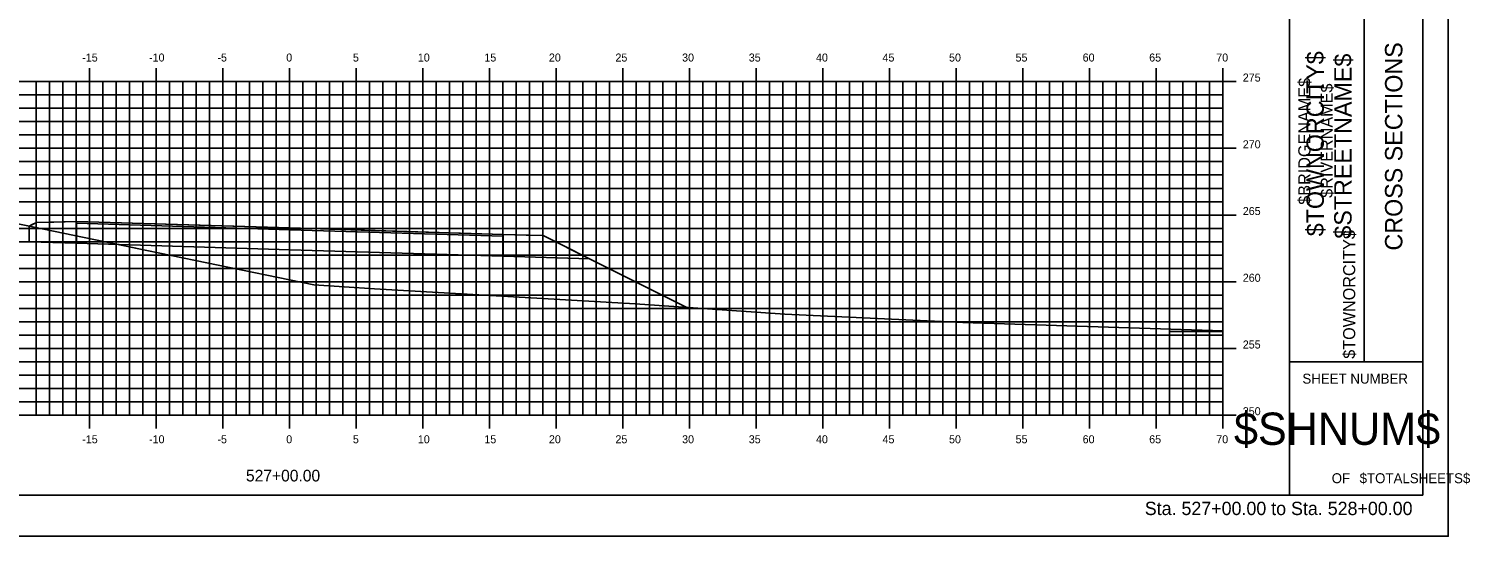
# Model space of a CAD drawing. Extents: x 1168600 to 1177589, y 610178 to 611246.
# Drawn here: x 1176150.8 to 1176258.9, y 610268.7 to 610306.7 of the extents above; entities that cross this region are included whole.
import ezdxf

# ---------------------------------------------------------------- set-up
doc = ezdxf.new("R2010")
doc.units = 0
for name, color, linetype in [('_Construction', 7, 'Continuous'), ('_Station Equation', 7, 'Continuous'), ('D_Bridge_Centerline', 7, 'Continuous'), ('D_Roadway_Edge_TW', 7, 'Continuous'), ('D_Roadway_SubGrade', 7, 'Continuous'), ('D_Text_Standard', 7, 'Continuous'), ('DIMENSIONS', 7, 'Continuous'), ('H_V ANNOTATION', 7, 'Continuous'), ('MAJOR', 7, 'Continuous'), ('MATCH LINES', 7, 'Continuous'), ('MINOR', 7, 'Continuous')]:
    doc.layers.add(name, color=color, linetype=linetype)

msp = doc.modelspace()

# ---------------------------------------------------------------- linework, layer by layer
at = {"layer": '_Construction'}
for p, q in [((1176245.39, 610271.8), (1176245.39, 610376.8)), ((1176255.39, 610271.8), (1176255.39, 610376.8)), ((1176250.98, 610281.8), (1176250.98, 610316.8)), ((1176245.39, 610281.8), (1176255.39, 610281.8)), ((1176095.39, 610271.8), (1176255.39, 610271.8))]:
    msp.add_line(p, q, dxfattribs=at)
msp.add_lwpolyline([(1176087.29, 610268.74), (1176257.29, 610268.74), (1176257.29, 610378.74), (1176087.29, 610378.74)], close=True, dxfattribs=at)
at = {"layer": '_Station Equation'}
msp.add_lwpolyline([(1176149.66, 610292.22), (1176158.74, 610290.34), (1176158.84, 610290.32), (1176172.21, 610287.58), (1176176.76, 610287.26), (1176196.3, 610286.14), (1176207.53, 610285.38), (1176220.89, 610284.74), (1176240.38, 610284.13)], dxfattribs=at)
at = {"layer": 'D_Bridge_Centerline'}
msp.add_lwpolyline([(1176236.42, 610284.08), (1176240.38, 610284.07)], dxfattribs=at)
at = {"layer": 'D_Roadway_Edge_TW'}
msp.add_lwpolyline([(1176154.42, 610292.18), (1176154.42, 610292.31), (1176170.42, 610291.83), (1176186.42, 610291.35), (1176186.42, 610291.22), (1176170.42, 610291.7)], close=True, dxfattribs=at)
at = {"layer": 'D_Roadway_SubGrade'}
for points in [[(1176154.42, 610292.31), (1176151.42, 610292.25), (1176150.86, 610291.97), (1176150.86, 610290.79), (1176154.42, 610290.68)], [(1176154.42, 610290.68), (1176154.42, 610292.18), (1176170.42, 610291.7), (1176186.42, 610291.22), (1176186.42, 610289.72), (1176170.42, 610290.2)], [(1176186.42, 610291.35), (1176189.42, 610291.26), (1176192.88, 610289.53), (1176186.42, 610289.72)]]:
    msp.add_lwpolyline(points, close=True, dxfattribs=at)
at = {"layer": 'D_Text_Standard'}
msp.add_lwpolyline([(1176150.86, 610291.97), (1176150.86, 610291.97), (1176151.04, 610292.06), (1176151.42, 610292.25), (1176152.71, 610292.27), (1176154.42, 610292.31), (1176163.58, 610292.03), (1176170.42, 610291.83), (1176177.29, 610291.62), (1176186.42, 610291.35), (1176188.14, 610291.3), (1176189.42, 610291.26), (1176190.9, 610290.52), (1176192.88, 610289.53), (1176197.24, 610287.35), (1176200.18, 610285.88)], dxfattribs=at)
at = {"layer": 'DIMENSIONS'}
msp.add_lwpolyline([(1176154.42, 610292.18), (1176154.42, 610292.18), (1176170.42, 610291.7), (1176186.42, 610291.22), (1176186.42, 610291.22), (1176170.42, 610291.7)], close=True, dxfattribs=at)
for points in [[(1176154.42, 610292.18), (1176154.42, 610292.18)], [(1176154.42, 610292.18), (1176154.42, 610292.18)], [(1176186.42, 610291.22), (1176186.42, 610291.22)], [(1176186.42, 610291.22), (1176186.42, 610291.22)]]:
    msp.add_lwpolyline(points, dxfattribs=at)
at = {"layer": 'MAJOR'}
for p, q in [((1176155.38, 610303.8), (1176155.38, 610302.8)), ((1176160.38, 610303.8), (1176160.38, 610302.8)), ((1176165.38, 610303.8), (1176165.38, 610302.8)), ((1176170.38, 610303.8), (1176170.38, 610302.8)), ((1176175.38, 610303.8), (1176175.38, 610302.8)), ((1176180.38, 610303.8), (1176180.38, 610302.8)), ((1176185.38, 610303.8), (1176185.38, 610302.8)), ((1176190.38, 610303.8), (1176190.38, 610302.8)), ((1176195.38, 610303.8), (1176195.38, 610302.8)), ((1176200.38, 610303.8), (1176200.38, 610302.8)), ((1176205.38, 610303.8), (1176205.38, 610302.8)), ((1176210.38, 610303.8), (1176210.38, 610302.8)), ((1176215.38, 610303.8), (1176215.38, 610302.8)), ((1176220.38, 610303.8), (1176220.38, 610302.8)), ((1176225.38, 610303.8), (1176225.38, 610302.8)), ((1176230.38, 610303.8), (1176230.38, 610302.8)), ((1176235.38, 610303.8), (1176235.38, 610302.8)), ((1176240.38, 610303.8), (1176240.38, 610302.8)), ((1176100.38, 610302.8), (1176240.38, 610302.8)), ((1176100.38, 610302.8), (1176240.38, 610302.8)), ((1176155.38, 610277.8), (1176155.38, 610302.8)), ((1176160.38, 610277.8), (1176160.38, 610302.8)), ((1176165.38, 610277.8), (1176165.38, 610302.8)), ((1176170.38, 610277.8), (1176170.38, 610302.8)), ((1176175.38, 610277.8), (1176175.38, 610302.8)), ((1176180.38, 610277.8), (1176180.38, 610302.8)), ((1176185.38, 610277.8), (1176185.38, 610302.8)), ((1176190.38, 610277.8), (1176190.38, 610302.8)), ((1176195.38, 610277.8), (1176195.38, 610302.8)), ((1176200.38, 610277.8), (1176200.38, 610302.8)), ((1176205.38, 610277.8), (1176205.38, 610302.8)), ((1176210.38, 610277.8), (1176210.38, 610302.8)), ((1176215.38, 610277.8), (1176215.38, 610302.8)), ((1176220.38, 610277.8), (1176220.38, 610302.8)), ((1176225.38, 610277.8), (1176225.38, 610302.8)), ((1176230.38, 610277.8), (1176230.38, 610302.8)), ((1176235.38, 610277.8), (1176235.38, 610302.8)), ((1176241.39, 610302.8), (1176239.38, 610302.8)), ((1176240.38, 610277.8), (1176240.38, 610302.8)), ((1176240.38, 610277.8), (1176240.38, 610302.8)), ((1176100.38, 610297.8), (1176240.38, 610297.8)), ((1176241.39, 610297.8), (1176239.38, 610297.8)), ((1176100.38, 610292.8), (1176240.38, 610292.8)), ((1176241.39, 610292.8), (1176239.38, 610292.8)), ((1176100.38, 610287.8), (1176240.38, 610287.8)), ((1176241.39, 610287.8), (1176239.38, 610287.8)), ((1176100.38, 610282.8), (1176240.38, 610282.8)), ((1176241.39, 610282.8), (1176239.38, 610282.8)), ((1176100.38, 610277.8), (1176240.38, 610277.8)), ((1176100.38, 610277.8), (1176240.38, 610277.8)), ((1176155.38, 610276.8), (1176155.38, 610277.8)), ((1176160.38, 610276.8), (1176160.38, 610277.8)), ((1176165.38, 610276.8), (1176165.38, 610277.8)), ((1176170.38, 610276.8), (1176170.38, 610277.8)), ((1176175.38, 610276.8), (1176175.38, 610277.8)), ((1176180.38, 610276.8), (1176180.38, 610277.8)), ((1176185.38, 610276.8), (1176185.38, 610277.8)), ((1176190.38, 610276.8), (1176190.38, 610277.8)), ((1176195.38, 610276.8), (1176195.38, 610277.8)), ((1176200.38, 610276.8), (1176200.38, 610277.8)), ((1176205.38, 610276.8), (1176205.38, 610277.8)), ((1176210.38, 610276.8), (1176210.38, 610277.8)), ((1176215.38, 610276.8), (1176215.38, 610277.8)), ((1176220.38, 610276.8), (1176220.38, 610277.8)), ((1176225.38, 610276.8), (1176225.38, 610277.8)), ((1176230.38, 610276.8), (1176230.38, 610277.8)), ((1176235.38, 610276.8), (1176235.38, 610277.8)), ((1176241.39, 610277.8), (1176239.38, 610277.8)), ((1176240.38, 610276.8), (1176240.38, 610277.8))]:
    msp.add_line(p, q, dxfattribs=at)
at = {"layer": 'MATCH LINES'}
for points in [[(1176154.42, 610292.31), (1176154.42, 610292.18)], [(1176186.42, 610291.35), (1176186.42, 610291.22)]]:
    msp.add_lwpolyline(points, dxfattribs=at)
at = {"layer": 'MINOR'}
for p, q in [((1176151.38, 610277.8), (1176151.38, 610302.8)), ((1176152.38, 610277.8), (1176152.38, 610302.8)), ((1176153.38, 610277.8), (1176153.38, 610302.8)), ((1176154.38, 610277.8), (1176154.38, 610302.8)), ((1176156.38, 610277.8), (1176156.38, 610302.8)), ((1176157.38, 610277.8), (1176157.38, 610302.8)), ((1176158.38, 610277.8), (1176158.38, 610302.8)), ((1176159.38, 610277.8), (1176159.38, 610302.8)), ((1176161.38, 610277.8), (1176161.38, 610302.8)), ((1176162.38, 610277.8), (1176162.38, 610302.8)), ((1176163.38, 610277.8), (1176163.38, 610302.8)), ((1176164.38, 610277.8), (1176164.38, 610302.8)), ((1176166.38, 610277.8), (1176166.38, 610302.8)), ((1176167.38, 610277.8), (1176167.38, 610302.8)), ((1176168.38, 610277.8), (1176168.38, 610302.8)), ((1176169.38, 610277.8), (1176169.38, 610302.8)), ((1176171.38, 610277.8), (1176171.38, 610302.8)), ((1176172.38, 610277.8), (1176172.38, 610302.8)), ((1176173.38, 610277.8), (1176173.38, 610302.8)), ((1176174.38, 610277.8), (1176174.38, 610302.8)), ((1176176.38, 610277.8), (1176176.38, 610302.8)), ((1176177.38, 610277.8), (1176177.38, 610302.8)), ((1176178.38, 610277.8), (1176178.38, 610302.8)), ((1176179.38, 610277.8), (1176179.38, 610302.8)), ((1176181.38, 610277.8), (1176181.38, 610302.8)), ((1176182.38, 610277.8), (1176182.38, 610302.8)), ((1176183.38, 610277.8), (1176183.38, 610302.8)), ((1176184.38, 610277.8), (1176184.38, 610302.8)), ((1176186.38, 610277.8), (1176186.38, 610302.8)), ((1176187.38, 610277.8), (1176187.38, 610302.8)), ((1176188.38, 610277.8), (1176188.38, 610302.8)), ((1176189.38, 610277.8), (1176189.38, 610302.8)), ((1176191.38, 610277.8), (1176191.38, 610302.8)), ((1176192.38, 610277.8), (1176192.38, 610302.8)), ((1176193.38, 610277.8), (1176193.38, 610302.8)), ((1176194.38, 610277.8), (1176194.38, 610302.8)), ((1176196.38, 610277.8), (1176196.38, 610302.8)), ((1176197.38, 610277.8), (1176197.38, 610302.8)), ((1176198.38, 610277.8), (1176198.38, 610302.8)), ((1176199.38, 610277.8), (1176199.38, 610302.8)), ((1176201.38, 610277.8), (1176201.38, 610302.8)), ((1176202.38, 610277.8), (1176202.38, 610302.8)), ((1176203.38, 610277.8), (1176203.38, 610302.8)), ((1176204.38, 610277.8), (1176204.38, 610302.8)), ((1176206.38, 610277.8), (1176206.38, 610302.8)), ((1176207.38, 610277.8), (1176207.38, 610302.8)), ((1176208.38, 610277.8), (1176208.38, 610302.8)), ((1176209.38, 610277.8), (1176209.38, 610302.8)), ((1176211.38, 610277.8), (1176211.38, 610302.8)), ((1176212.38, 610277.8), (1176212.38, 610302.8)), ((1176213.38, 610277.8), (1176213.38, 610302.8)), ((1176214.38, 610277.8), (1176214.38, 610302.8)), ((1176216.38, 610277.8), (1176216.38, 610302.8)), ((1176217.38, 610277.8), (1176217.38, 610302.8)), ((1176218.38, 610277.8), (1176218.38, 610302.8)), ((1176219.38, 610277.8), (1176219.38, 610302.8)), ((1176221.38, 610277.8), (1176221.38, 610302.8)), ((1176222.38, 610277.8), (1176222.38, 610302.8)), ((1176223.38, 610277.8), (1176223.38, 610302.8)), ((1176224.38, 610277.8), (1176224.38, 610302.8)), ((1176226.38, 610277.8), (1176226.38, 610302.8)), ((1176227.38, 610277.8), (1176227.38, 610302.8)), ((1176228.38, 610277.8), (1176228.38, 610302.8)), ((1176229.38, 610277.8), (1176229.38, 610302.8)), ((1176231.38, 610277.8), (1176231.38, 610302.8)), ((1176232.38, 610277.8), (1176232.38, 610302.8)), ((1176233.38, 610277.8), (1176233.38, 610302.8)), ((1176234.38, 610277.8), (1176234.38, 610302.8)), ((1176236.38, 610277.8), (1176236.38, 610302.8)), ((1176237.38, 610277.8), (1176237.38, 610302.8)), ((1176238.38, 610277.8), (1176238.38, 610302.8)), ((1176239.38, 610277.8), (1176239.38, 610302.8)), ((1176100.38, 610301.8), (1176240.38, 610301.8)), ((1176100.38, 610300.8), (1176240.38, 610300.8)), ((1176240.38, 610301.8), (1176239.38, 610301.8)), ((1176240.38, 610300.8), (1176239.38, 610300.8)), ((1176100.38, 610299.8), (1176240.38, 610299.8)), ((1176240.38, 610299.8), (1176239.38, 610299.8)), ((1176100.38, 610298.8), (1176240.38, 610298.8)), ((1176240.38, 610298.8), (1176239.38, 610298.8)), ((1176100.38, 610296.8), (1176240.38, 610296.8)), ((1176240.38, 610296.8), (1176239.38, 610296.8)), ((1176100.38, 610295.8), (1176240.38, 610295.8)), ((1176240.38, 610295.8), (1176239.38, 610295.8)), ((1176100.38, 610294.8), (1176240.38, 610294.8)), ((1176240.38, 610294.8), (1176239.38, 610294.8)), ((1176100.38, 610293.8), (1176240.38, 610293.8)), ((1176240.38, 610293.8), (1176239.38, 610293.8)), ((1176100.38, 610291.8), (1176240.38, 610291.8)), ((1176240.38, 610291.8), (1176239.38, 610291.8)), ((1176100.38, 610290.8), (1176240.38, 610290.8)), ((1176240.38, 610290.8), (1176239.38, 610290.8)), ((1176100.38, 610289.8), (1176240.38, 610289.8)), ((1176240.38, 610289.8), (1176239.38, 610289.8)), ((1176100.38, 610288.8), (1176240.38, 610288.8)), ((1176240.38, 610288.8), (1176239.38, 610288.8)), ((1176100.38, 610286.8), (1176240.38, 610286.8)), ((1176240.38, 610286.8), (1176239.38, 610286.8)), ((1176100.38, 610285.8), (1176240.38, 610285.8)), ((1176240.38, 610285.8), (1176239.38, 610285.8)), ((1176100.38, 610284.8), (1176240.38, 610284.8)), ((1176240.38, 610284.8), (1176239.38, 610284.8)), ((1176100.38, 610283.8), (1176240.38, 610283.8)), ((1176240.38, 610283.8), (1176239.38, 610283.8)), ((1176100.38, 610281.8), (1176240.38, 610281.8)), ((1176240.38, 610281.8), (1176239.38, 610281.8)), ((1176100.38, 610280.8), (1176240.38, 610280.8)), ((1176240.38, 610280.8), (1176239.38, 610280.8)), ((1176100.38, 610279.8), (1176240.38, 610279.8)), ((1176240.38, 610279.8), (1176239.38, 610279.8)), ((1176100.38, 610278.8), (1176240.38, 610278.8)), ((1176240.38, 610278.8), (1176239.38, 610278.8))]:
    msp.add_line(p, q, dxfattribs=at)

# ---------------------------------------------------------------- texts
at = {"layer": '_Construction'}
for s, height, rotation, p in [('CROSS SECTIONS', 1.3043, 90, (1176253.85, 610290.14)), ('$TOWNORCITY$', 1.3043, 90, (1176247.96, 610291.21)), ('$STREETNAME$', 1.3043, 90, (1176250.04, 610291.03)), ('$BRIDGENAME$', 0.9072, 90, (1176246.95, 610293.57)), ('$RIVERNAME$', 0.9072, 90, (1176248.63, 610294.09)), ('$TOWNORCITY$', 0.9072, 90, (1176250.31, 610282.03)), ('SHEET NUMBER', 0.7453, 360, (1176246.35, 610280.17)), ('$SHNUM$', 2.419, 360, (1176241.22, 610275.58)), ('OF', 0.745, 360, (1176248.55, 610272.71)), ('$TOTALSHEETS$', 0.7453, 360, (1176250.64, 610272.71))]:
    msp.add_text(s, height=height, rotation=rotation, dxfattribs=at).set_placement(p)
at = {"layer": 'D_Text_Standard'}
for s, p in [('C', (1176170.42, 610291.83)), ('L', (1176170.42, 610291.82))]:
    msp.add_text(s, height=0.0146, dxfattribs=at).set_placement(p)
at = {"layer": 'H_V ANNOTATION'}
for s, height, p in [('-15', 0.6, (1176154.84, 610304.3)), ('-10', 0.6, (1176159.85, 610304.3)), ('-5', 0.6, (1176164.98, 610304.3)), ('0', 0.6, (1176170.14, 610304.3)), ('5', 0.6, (1176175.14, 610304.3)), ('10', 0.6, (1176180.01, 610304.3)), ('15', 0.6, (1176185, 610304.3)), ('20', 0.6, (1176189.84, 610304.3)), ('25', 0.6, (1176194.83, 610304.3)), ('30', 0.6, (1176199.83, 610304.3)), ('35', 0.6, (1176204.83, 610304.3)), ('40', 0.6, (1176209.87, 610304.3)), ('45', 0.6, (1176214.86, 610304.3)), ('50', 0.6, (1176219.85, 610304.3)), ('55', 0.6, (1176224.84, 610304.3)), ('60', 0.6, (1176229.87, 610304.3)), ('65', 0.6, (1176234.86, 610304.3)), ('70', 0.6, (1176239.89, 610304.3)), ('275', 0.6, (1176241.88, 610302.8)), ('270', 0.6, (1176241.88, 610297.8)), ('265', 0.6, (1176241.88, 610292.8)), ('260', 0.6, (1176241.88, 610287.8)), ('255', 0.6, (1176241.88, 610282.8)), ('250', 0.6, (1176241.88, 610277.8)), ('-15', 0.6, (1176154.84, 610275.7)), ('-10', 0.6, (1176159.85, 610275.7)), ('-5', 0.6, (1176164.98, 610275.7)), ('0', 0.6, (1176170.14, 610275.7)), ('5', 0.6, (1176175.14, 610275.7)), ('10', 0.6, (1176180.01, 610275.7)), ('15', 0.6, (1176185, 610275.7)), ('20', 0.6, (1176189.84, 610275.7)), ('25', 0.6, (1176194.83, 610275.7)), ('30', 0.6, (1176199.83, 610275.7)), ('35', 0.6, (1176204.83, 610275.7)), ('40', 0.6, (1176209.87, 610275.7)), ('45', 0.6, (1176214.86, 610275.7)), ('50', 0.6, (1176219.85, 610275.7)), ('55', 0.6, (1176224.84, 610275.7)), ('60', 0.6, (1176229.87, 610275.7)), ('65', 0.6, (1176234.86, 610275.7)), ('70', 0.6, (1176239.89, 610275.7)), ('527+00.00', 0.875, (1176167.12, 610272.84)), ('Sta. 527+00.00 to Sta. 528+00.00', 1.0002, (1176234.53, 610270.32))]:
    msp.add_text(s, height=height, dxfattribs=at).set_placement(p)

doc.saveas('drawing.dxf')
